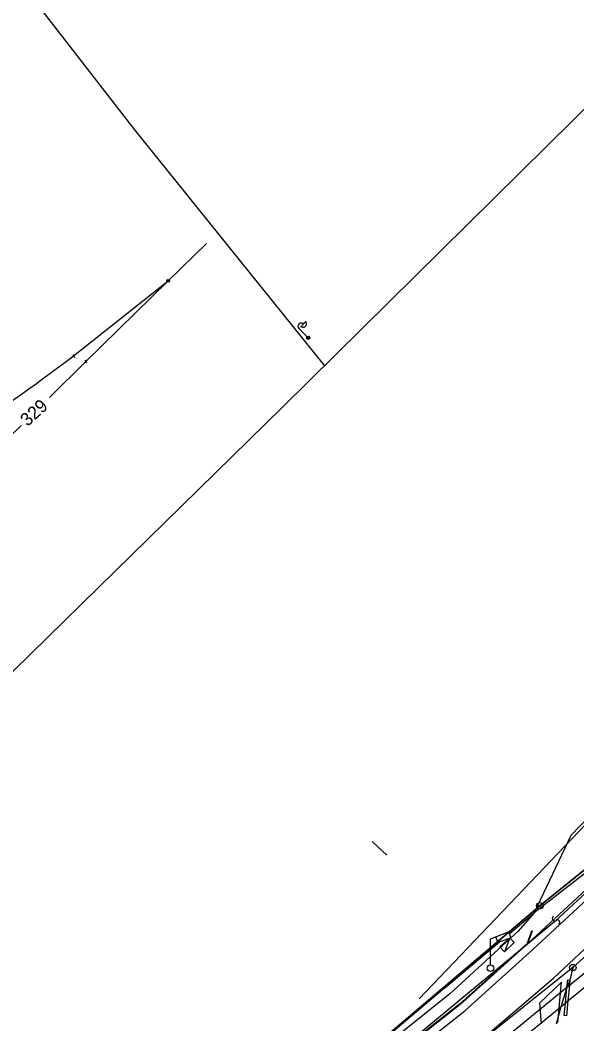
# Model space of a CAD drawing. Extents: x -469926 to -462499, y -1098642 to -1092733.
# Drawn here: x -464150.8 to -464064.9, y -1094731.1 to -1094576.2 of the extents above; entities that cross this region are included whole.
import ezdxf

# ---------------------------------------------------------------- set-up
doc = ezdxf.new("R2010")
doc.units = 0
for name, color, linetype in [('Vrstva 1', 7, 'Continuous'), ('Vrstva 10', 7, 'Continuous'), ('Vrstva 2', 7, 'Continuous'), ('Vrstva 22', 7, 'Continuous'), ('Vrstva 24', 7, 'Continuous'), ('Vrstva 4', 7, 'Continuous'), ('Vrstva 50', 7, 'Continuous'), ('Vrstva 51', 7, 'Continuous'), ('Vrstva 6', 7, 'Continuous'), ('Vrstva 8', 7, 'Continuous')]:
    doc.layers.add(name, color=color, linetype=linetype)

msp = doc.modelspace()

# ---------------------------------------------------------------- linework, layer by layer
at = {"layer": 'Vrstva 1'}
for p, q in [((-464142.54, -1094628.04), (-464127.96, -1094616.46)), ((-464070.63, -1094712.89), (-464049.04, -1094695.5)), ((-464096.47, -1094702.95), (-464094.24, -1094705.08)), ((-464099.78, -1094737.64), (-464070.63, -1094712.89)), ((-464056.86, -1094714.51), (-464065.54, -1094722.44)), ((-464078.25, -1094717.99), (-464075.46, -1094716.91)), ((-464077.08, -1094718.56), (-464077.41, -1094717.67)), ((-464075.12, -1094717.83), (-464077.08, -1094718.56)), ((-464075.28, -1094717.82), (-464076.8, -1094719.24)), ((-464075.28, -1094717.82), (-464076.1, -1094719.98)), ((-464075.46, -1094716.91), (-464075.12, -1094717.83)), ((-464074.58, -1094718.56), (-464075.28, -1094717.82)), ((-464078.25, -1094722.02), (-464078.25, -1094717.99)), ((-464076.8, -1094719.24), (-464076.11, -1094719.97)), ((-464076.1, -1094719.98), (-464074.58, -1094718.56)), ((-464076.11, -1094719.97), (-464076.1, -1094719.98)), ((-464065.54, -1094722.44), (-464102.85, -1094752.24)), ((-464065.54, -1094722.44), (-464065.99, -1094724.36)), ((-464066.45, -1094725.5), (-464067.41, -1094728.47)), ((-464065.99, -1094724.36), (-464066.45, -1094725.5)), ((-464067.41, -1094728.47), (-464068.09, -1094731.14))]:
    msp.add_line(p, q, dxfattribs=at)
for points in [[(-464146.26, -1094634.43), (-464140.67, -1094628.92), (-464127.96, -1094616.46), (-464122.06, -1094610.68)], [(-464204.96, -1094692.11), (-464190.68, -1094678.12), (-464184.46, -1094672.02), (-464171.73, -1094659.49), (-464163.38, -1094651.27), (-464152.67, -1094640.76), (-464150.65, -1094638.77)]]:
    msp.add_lwpolyline(points, dxfattribs=at)
msp.add_circle((-464078.25, -1094722.52), 0.5, dxfattribs=at)
msp.add_arc((-464613.85, -1093994.72), 789.45, 303.34828, 306.65554, dxfattribs=at)
at = {"layer": 'Vrstva 10'}
msp.add_lwpolyline([(-463949.92, -1094571.77), (-463961.59, -1094587.74), (-463993.36, -1094626.88), (-464039.11, -1094680.51), (-464049.03, -1094695.48), (-464070.61, -1094712.88), (-464099.75, -1094737.61), (-464130.07, -1094759.6), (-464222.28, -1094822.3), (-464223.79, -1094826.52), (-464253.47, -1094847.87), (-464294.97, -1094871.5), (-464362.91, -1094899.59), (-464374.72, -1094907.97), (-464405.45, -1094923.29), (-464437.25, -1094939.66), (-464484.62, -1094963.62), (-464510.15, -1094974.07)], dxfattribs=at)
at = {"layer": 'Vrstva 22'}
for p, q in [((-464050.94, -1094686.58), (-464065.86, -1094702.05)), ((-464051.63, -1094699.36), (-464072.52, -1094718.76)), ((-464065.86, -1094702.05), (-464071.52, -1094713.98)), ((-464061.14, -1094705.88), (-464071.52, -1094713.98)), ((-464075.35, -1094717.21), (-464071.52, -1094713.98)), ((-464071.52, -1094713.98), (-464073.99, -1094716.79)), ((-464057.17, -1094713.38), (-464068.52, -1094724.06)), ((-464073.99, -1094716.79), (-464084.5, -1094726.5)), ((-464071.91, -1094716.77), (-464072.61, -1094718.73)), ((-464071.82, -1094716.8), (-464072.52, -1094718.76)), ((-464071.91, -1094716.77), (-464071.82, -1094716.8)), ((-464085.29, -1094725.58), (-464076.85, -1094718.47)), ((-464072.59, -1094718.69), (-464083.03, -1094728.1)), ((-464072.52, -1094718.76), (-464082.96, -1094728.17)), ((-464078.99, -1094732.99), (-464068.52, -1094724.06)), ((-464085.29, -1094725.58), (-464098.79, -1094736.94)), ((-464067.31, -1094724.7), (-464070.61, -1094727.85)), ((-464067.88, -1094730.91), (-464067.31, -1094724.7)), ((-464084.5, -1094726.5), (-464098.41, -1094737.6)), ((-464083.02, -1094728.09), (-464097.21, -1094739.26)), ((-464082.96, -1094728.17), (-464097.15, -1094739.34)), ((-464070.38, -1094731.11), (-464070.61, -1094727.85))]:
    msp.add_line(p, q, dxfattribs=at)
at = {"layer": 'Vrstva 24'}
for centre, radius in [((-464070.63, -1094712.89), 0.5), ((-464070.63, -1094712.89), 0.1), ((-464065.54, -1094722.44), 0.5), ((-464065.54, -1094722.44), 0.1)]:
    msp.add_circle(centre, radius, dxfattribs=at)
at = {"layer": 'Vrstva 4'}
for p, q in [((-464048.09, -1094696.49), (-464068.31, -1094715.31)), ((-464068.31, -1094715.31), (-464097.79, -1094739.7)), ((-464059.77, -1094720.05), (-464066.07, -1094725.19)), ((-464066.31, -1094727.57), (-464060.27, -1094722.65)), ((-464066.45, -1094725.5), (-464079.16, -1094735.88)), ((-464066.69, -1094727.88), (-464066.45, -1094725.5)), ((-464066.45, -1094725.5), (-464066.34, -1094724.33)), ((-464066.07, -1094725.19), (-464066.45, -1094725.5)), ((-464066.34, -1094724.33), (-464065.99, -1094724.36)), ((-464066.07, -1094725.19), (-464066.31, -1094727.57)), ((-464065.99, -1094724.36), (-464066.07, -1094725.19)), ((-464079.58, -1094738.41), (-464067.41, -1094728.47)), ((-464067.41, -1094728.47), (-464066.69, -1094727.88)), ((-464066.88, -1094729.83), (-464066.69, -1094727.88)), ((-464066.69, -1094727.88), (-464066.31, -1094727.57)), ((-464066.31, -1094727.57), (-464066.53, -1094729.86)), ((-464066.53, -1094729.86), (-464066.88, -1094729.83))]:
    msp.add_line(p, q, dxfattribs=at)
at = {"layer": 'Vrstva 50'}
for p, q in [((-464011.48, -1094538.23), (-464110.3, -1094635.96)), ((-464148.62, -1094573.2), (-464133.16, -1094593.15)), ((-464133.16, -1094593.15), (-464103.83, -1094629.55)), ((-464110.3, -1094635.96), (-464214.02, -1094737.51))]:
    msp.add_line(p, q, dxfattribs=at)
at = {"layer": 'Vrstva 51'}
msp.add_line((-464054.32, -1094690.57), (-464089.24, -1094727.25), dxfattribs=at)
for centre, radius, start, end in [((-464068.36, -1094714.85), 0.376, 119.9004, 306.2115), ((-464067.91, -1094715.45), 0.377, 299.2243, 126.8875)]:
    msp.add_arc(centre, radius, start, end, dxfattribs=at)
at = {"layer": 'Vrstva 6'}
for p, q in [((-464107.56, -1094623.58), (-464106.66, -1094622.65)), ((-464106.56, -1094625.05), (-464107.81, -1094623.83)), ((-464106.49, -1094625.45), (-464106.5, -1094625.01)), ((-464106.31, -1094625.47), (-464106.31, -1094624.99))]:
    msp.add_line(p, q, dxfattribs=at)
msp.add_circle((-464106.38, -1094625.23), 0.25, dxfattribs=at)
msp.add_circle((-464106.38, -1094625.23), 0.25, dxfattribs=at)
for centre, start, end in [((-464107.46, -1094623.47), 45.6161, 225.6161), ((-464107.11, -1094623.12), 224.9135, 46.3187)]:
    msp.add_arc(centre, 0.5, start, end, dxfattribs=at)
at = {"layer": 'Vrstva 8'}
for p, q in [((-464127.96, -1094616.46), (-464127.96, -1094616.46)), ((-464142.66, -1094627.82), (-464142.42, -1094628.27)), ((-464142.54, -1094628.04), (-464142.54, -1094628.04)), ((-464140.8, -1094628.71), (-464140.53, -1094629.13)), ((-464140.67, -1094628.92), (-464140.67, -1094628.92)), ((-464071.7, -1094719.64), (-464050.75, -1094700.17)), ((-464082.22, -1094729.11), (-464071.7, -1094719.64)), ((-464096.41, -1094740.28), (-464082.22, -1094729.11))]:
    msp.add_line(p, q, dxfattribs=at)
msp.add_circle((-464127.96, -1094616.46), 0.2, dxfattribs=at)

# ---------------------------------------------------------------- texts
at = {"layer": 'Vrstva 2'}
msp.add_text('329', height=2, rotation=42.1844, dxfattribs=at).set_placement((-464149.65, -1094639.01))

doc.saveas('drawing.dxf')
